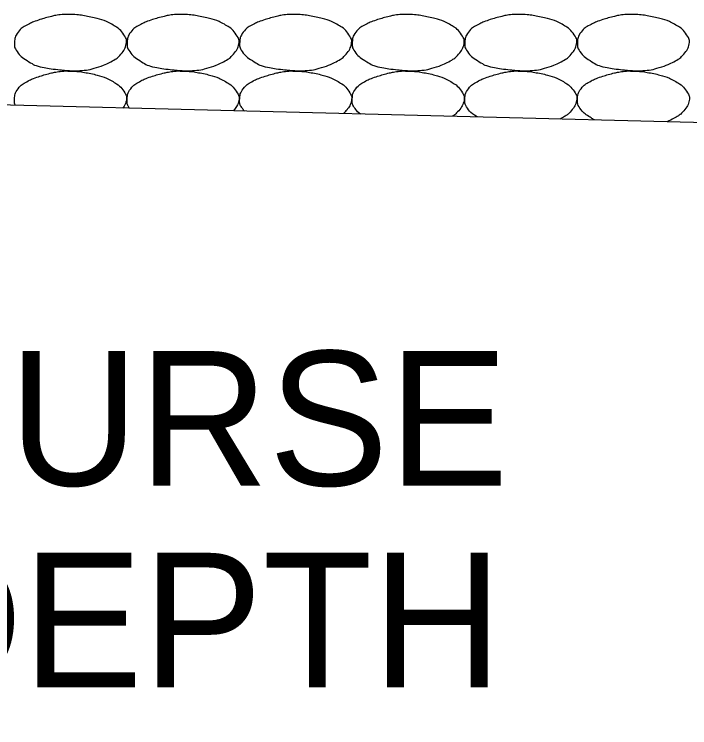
# Model space of a CAD drawing. Extents: x 1671357 to 13005564, y 567358 to 14261451.
# Drawn here: x 12758460.787 to 12758463.802, y 14259924.751 to 14259927.935 of the extents above; entities that cross this region are included whole.
import ezdxf

# ---------------------------------------------------------------- set-up
doc = ezdxf.new("R2010")
doc.units = 0
doc.layers.add('Default', color=7, linetype='Continuous')
doc.layers.add('R_Draft', color=7, linetype='Continuous')

msp = doc.modelspace()

# ---------------------------------------------------------------- linework, layer by layer
at = {"layer": 'Default'}
msp.add_line((12758474.8551, 14259927.1769), (12758456.7618, 14259927.6286), dxfattribs=at)
at = {"layer": 'R_Draft'}
for points in [[(12758461.038, 14259927.9331), (12758461.0673, 14259927.9335), (12758461.0967, 14259927.9291), (12758461.1619, 14259927.9158), (12758461.1948, 14259927.9049), (12758461.2502, 14259927.8752), (12758461.2654, 14259927.8591), (12758461.2864, 14259927.8276), (12758461.2898, 14259927.8167), (12758461.2847, 14259927.7883), (12758461.2749, 14259927.7696), (12758461.2507, 14259927.7426), (12758461.2414, 14259927.7355), (12758461.2099, 14259927.7176), (12758461.19, 14259927.708), (12758461.1397, 14259927.6921), (12758461.1113, 14259927.6849), (12758461.0674, 14259927.6822), (12758461.0527, 14259927.6821), (12758461.016, 14259927.6845), (12758460.994, 14259927.6867), (12758460.9478, 14259927.6917), (12758460.9239, 14259927.6955), (12758460.8804, 14259927.7056), (12758460.8635, 14259927.7161), (12758460.8262, 14259927.7395), (12758460.81, 14259927.7516), (12758460.7888, 14259927.7841), (12758460.7874, 14259927.7959), (12758460.789, 14259927.8233), (12758460.7924, 14259927.8396), (12758460.8158, 14259927.8707), (12758460.8286, 14259927.8791), (12758460.8572, 14259927.8939), (12758460.8701, 14259927.9004), (12758460.9039, 14259927.9118), (12758460.9237, 14259927.9178), (12758460.9566, 14259927.9264), (12758460.9692, 14259927.9291), (12758461.0006, 14259927.934), (12758461.0195, 14259927.9347), (12758461.038, 14259927.9331)], [(12758461.5405, 14259927.9331), (12758461.5698, 14259927.9335), (12758461.5991, 14259927.9291), (12758461.6643, 14259927.9158), (12758461.6973, 14259927.9049), (12758461.7526, 14259927.8752), (12758461.7678, 14259927.8591), (12758461.7888, 14259927.8276), (12758461.7922, 14259927.8167), (12758461.7871, 14259927.7883), (12758461.7773, 14259927.7696), (12758461.7531, 14259927.7426), (12758461.7439, 14259927.7355), (12758461.7123, 14259927.7176), (12758461.6925, 14259927.708), (12758461.6421, 14259927.6921), (12758461.6137, 14259927.6849), (12758461.5698, 14259927.6822), (12758461.5551, 14259927.6821), (12758461.5184, 14259927.6845), (12758461.4964, 14259927.6867), (12758461.4502, 14259927.6917), (12758461.4263, 14259927.6955), (12758461.3828, 14259927.7056), (12758461.366, 14259927.7161), (12758461.3286, 14259927.7395), (12758461.3124, 14259927.7516), (12758461.2912, 14259927.7841), (12758461.2898, 14259927.7959), (12758461.2914, 14259927.8233), (12758461.2948, 14259927.8396), (12758461.3182, 14259927.8707), (12758461.3311, 14259927.8791), (12758461.3596, 14259927.8939), (12758461.3725, 14259927.9004), (12758461.4063, 14259927.9118), (12758461.4261, 14259927.9178), (12758461.459, 14259927.9264), (12758461.4716, 14259927.9291), (12758461.503, 14259927.934), (12758461.5219, 14259927.9347), (12758461.5405, 14259927.9331)], [(12758462.0429, 14259927.9331), (12758462.0722, 14259927.9335), (12758462.1016, 14259927.9291), (12758462.1667, 14259927.9158), (12758462.1997, 14259927.9049), (12758462.255, 14259927.8752), (12758462.2702, 14259927.8591), (12758462.2912, 14259927.8276), (12758462.2946, 14259927.8167), (12758462.2895, 14259927.7883), (12758462.2797, 14259927.7696), (12758462.2555, 14259927.7426), (12758462.2463, 14259927.7355), (12758462.2147, 14259927.7176), (12758462.1949, 14259927.708), (12758462.1445, 14259927.6921), (12758462.1161, 14259927.6849), (12758462.0722, 14259927.6822), (12758462.0575, 14259927.6821), (12758462.0208, 14259927.6845), (12758461.9989, 14259927.6867), (12758461.9526, 14259927.6917), (12758461.9288, 14259927.6955), (12758461.8852, 14259927.7056), (12758461.8684, 14259927.7161), (12758461.831, 14259927.7395), (12758461.8149, 14259927.7516), (12758461.7937, 14259927.7841), (12758461.7922, 14259927.7959), (12758461.7938, 14259927.8233), (12758461.7972, 14259927.8396), (12758461.8206, 14259927.8707), (12758461.8335, 14259927.8791), (12758461.862, 14259927.8939), (12758461.8749, 14259927.9004), (12758461.9087, 14259927.9118), (12758461.9286, 14259927.9178), (12758461.9614, 14259927.9264), (12758461.974, 14259927.9291), (12758462.0054, 14259927.934), (12758462.0243, 14259927.9347), (12758462.0429, 14259927.9331)], [(12758462.5453, 14259927.9331), (12758462.5746, 14259927.9335), (12758462.604, 14259927.9291), (12758462.6691, 14259927.9158), (12758462.7021, 14259927.9049), (12758462.7575, 14259927.8752), (12758462.7726, 14259927.8591), (12758462.7936, 14259927.8276), (12758462.797, 14259927.8167), (12758462.7919, 14259927.7883), (12758462.7821, 14259927.7696), (12758462.7579, 14259927.7426), (12758462.7487, 14259927.7355), (12758462.7172, 14259927.7176), (12758462.6973, 14259927.708), (12758462.6469, 14259927.6921), (12758462.6186, 14259927.6849), (12758462.5746, 14259927.6822), (12758462.5599, 14259927.6821), (12758462.5233, 14259927.6845), (12758462.5013, 14259927.6867), (12758462.4551, 14259927.6917), (12758462.4312, 14259927.6955), (12758462.3877, 14259927.7056), (12758462.3708, 14259927.7161), (12758462.3334, 14259927.7395), (12758462.3173, 14259927.7516), (12758462.2961, 14259927.7841), (12758462.2946, 14259927.7959), (12758462.2962, 14259927.8233), (12758462.2996, 14259927.8396), (12758462.3231, 14259927.8707), (12758462.3359, 14259927.8791), (12758462.3644, 14259927.8939), (12758462.3774, 14259927.9004), (12758462.4111, 14259927.9118), (12758462.431, 14259927.9178), (12758462.4639, 14259927.9264), (12758462.4764, 14259927.9291), (12758462.5078, 14259927.934), (12758462.5267, 14259927.9347), (12758462.5453, 14259927.9331)], [(12758463.0477, 14259927.9331), (12758463.077, 14259927.9335), (12758463.1064, 14259927.9291), (12758463.1715, 14259927.9158), (12758463.2045, 14259927.9049), (12758463.2599, 14259927.8752), (12758463.275, 14259927.8591), (12758463.2961, 14259927.8276), (12758463.2995, 14259927.8167), (12758463.2944, 14259927.7883), (12758463.2846, 14259927.7696), (12758463.2604, 14259927.7426), (12758463.2511, 14259927.7355), (12758463.2196, 14259927.7176), (12758463.1997, 14259927.708), (12758463.1493, 14259927.6921), (12758463.121, 14259927.6849), (12758463.0771, 14259927.6822), (12758463.0623, 14259927.6821), (12758463.0257, 14259927.6845), (12758463.0037, 14259927.6867), (12758462.9575, 14259927.6917), (12758462.9336, 14259927.6955), (12758462.8901, 14259927.7056), (12758462.8732, 14259927.7161), (12758462.8358, 14259927.7395), (12758462.8197, 14259927.7516), (12758462.7985, 14259927.7841), (12758462.797, 14259927.7959), (12758462.7986, 14259927.8233), (12758462.802, 14259927.8396), (12758462.8255, 14259927.8707), (12758462.8383, 14259927.8791), (12758462.8669, 14259927.8939), (12758462.8798, 14259927.9004), (12758462.9136, 14259927.9118), (12758462.9334, 14259927.9178), (12758462.9663, 14259927.9264), (12758462.9789, 14259927.9291), (12758463.0102, 14259927.934), (12758463.0292, 14259927.9347), (12758463.0477, 14259927.9331)], [(12758463.5501, 14259927.9331), (12758463.5794, 14259927.9335), (12758463.6088, 14259927.9291), (12758463.6739, 14259927.9158), (12758463.7069, 14259927.9049), (12758463.7623, 14259927.8752), (12758463.7774, 14259927.8591), (12758463.7985, 14259927.8276), (12758463.8019, 14259927.8167), (12758463.7968, 14259927.7883), (12758463.787, 14259927.7696), (12758463.7628, 14259927.7426), (12758463.7535, 14259927.7355), (12758463.722, 14259927.7176), (12758463.7021, 14259927.708), (12758463.6517, 14259927.6921), (12758463.6234, 14259927.6849), (12758463.5795, 14259927.6822), (12758463.5648, 14259927.6821), (12758463.5281, 14259927.6845), (12758463.5061, 14259927.6867), (12758463.4599, 14259927.6917), (12758463.436, 14259927.6955), (12758463.3925, 14259927.7056), (12758463.3756, 14259927.7161), (12758463.3382, 14259927.7395), (12758463.3221, 14259927.7516), (12758463.3009, 14259927.7841), (12758463.2995, 14259927.7959), (12758463.301, 14259927.8233), (12758463.3045, 14259927.8396), (12758463.3279, 14259927.8707), (12758463.3407, 14259927.8791), (12758463.3693, 14259927.8939), (12758463.3822, 14259927.9004), (12758463.416, 14259927.9118), (12758463.4358, 14259927.9178), (12758463.4687, 14259927.9264), (12758463.4813, 14259927.9291), (12758463.5127, 14259927.934), (12758463.5316, 14259927.9347), (12758463.5501, 14259927.9331)], [(12758460.792, 14259927.5279), (12758460.7883, 14259927.5367), (12758460.7875, 14259927.5458), (12758460.789, 14259927.5707), (12758460.7924, 14259927.587), (12758460.8158, 14259927.6181), (12758460.8286, 14259927.6265), (12758460.8572, 14259927.6413), (12758460.8701, 14259927.6478), (12758460.9039, 14259927.6592), (12758460.9237, 14259927.6652), (12758460.9566, 14259927.6738), (12758460.9692, 14259927.6765), (12758461.0006, 14259927.6814), (12758461.0195, 14259927.6821), (12758461.038, 14259927.6805)], [(12758461.038, 14259927.6805), (12758461.0673, 14259927.6809), (12758461.0967, 14259927.6765), (12758461.1619, 14259927.6632), (12758461.1948, 14259927.6523), (12758461.2502, 14259927.6226), (12758461.2654, 14259927.6065), (12758461.2864, 14259927.575), (12758461.2898, 14259927.5641), (12758461.2857, 14259927.5414), (12758461.2802, 14259927.5283), (12758461.2721, 14259927.516)], [(12758461.302, 14259927.5152), (12758461.3008, 14259927.5169), (12758461.2996, 14259927.5187), (12758461.2912, 14259927.5315), (12758461.2898, 14259927.5433), (12758461.2914, 14259927.5707), (12758461.2948, 14259927.587), (12758461.3182, 14259927.6181), (12758461.3311, 14259927.6265), (12758461.3596, 14259927.6413), (12758461.3725, 14259927.6478), (12758461.4063, 14259927.6592), (12758461.4261, 14259927.6652), (12758461.459, 14259927.6738), (12758461.4716, 14259927.6765), (12758461.503, 14259927.6814), (12758461.5219, 14259927.6821), (12758461.5405, 14259927.6805)], [(12758461.5405, 14259927.6805), (12758461.5698, 14259927.6809), (12758461.5991, 14259927.6765), (12758461.6643, 14259927.6632), (12758461.6973, 14259927.6523), (12758461.7526, 14259927.6226), (12758461.7678, 14259927.6065), (12758461.7888, 14259927.575), (12758461.7922, 14259927.5641), (12758461.7873, 14259927.5369), (12758461.7785, 14259927.5194), (12758461.7652, 14259927.5037)], [(12758461.815, 14259927.5024), (12758461.8101, 14259927.5077), (12758461.8053, 14259927.5136), (12758461.7937, 14259927.5315), (12758461.7922, 14259927.5433), (12758461.7938, 14259927.5707), (12758461.7972, 14259927.587), (12758461.8206, 14259927.6181), (12758461.8335, 14259927.6265), (12758461.862, 14259927.6413), (12758461.8749, 14259927.6478), (12758461.9087, 14259927.6592), (12758461.9286, 14259927.6652), (12758461.9614, 14259927.6738), (12758461.974, 14259927.6765), (12758462.0054, 14259927.6814), (12758462.0243, 14259927.6821), (12758462.0429, 14259927.6805)], [(12758462.0429, 14259927.6805), (12758462.0722, 14259927.6809), (12758462.1016, 14259927.6765), (12758462.1667, 14259927.6632), (12758462.1997, 14259927.6523), (12758462.255, 14259927.6226), (12758462.2702, 14259927.6065), (12758462.2912, 14259927.575), (12758462.2946, 14259927.5641), (12758462.2895, 14259927.5357), (12758462.2797, 14259927.517), (12758462.2619, 14259927.4971), (12758462.2589, 14259927.4941), (12758462.2559, 14259927.4914)], [(12758462.3316, 14259927.4895), (12758462.3211, 14259927.4978), (12758462.3118, 14259927.5074), (12758462.2961, 14259927.5315), (12758462.2946, 14259927.5433), (12758462.2962, 14259927.5707), (12758462.2996, 14259927.587), (12758462.3231, 14259927.6181), (12758462.3359, 14259927.6265), (12758462.3644, 14259927.6413), (12758462.3774, 14259927.6478), (12758462.4111, 14259927.6592), (12758462.431, 14259927.6652), (12758462.4639, 14259927.6738), (12758462.4764, 14259927.6765), (12758462.5078, 14259927.6814), (12758462.5267, 14259927.6821), (12758462.5453, 14259927.6805)], [(12758462.5453, 14259927.6805), (12758462.5746, 14259927.6809), (12758462.604, 14259927.6765), (12758462.6691, 14259927.6632), (12758462.7021, 14259927.6523), (12758462.7575, 14259927.6226), (12758462.7726, 14259927.6065), (12758462.7936, 14259927.575), (12758462.797, 14259927.5641), (12758462.7919, 14259927.5357), (12758462.7821, 14259927.517), (12758462.7593, 14259927.4915), (12758462.7513, 14259927.485), (12758462.742, 14259927.4793)], [(12758462.8525, 14259927.4765), (12758462.8341, 14259927.4883), (12758462.8189, 14259927.5002), (12758462.7985, 14259927.5315), (12758462.797, 14259927.5433), (12758462.7986, 14259927.5707), (12758462.802, 14259927.587), (12758462.8255, 14259927.6181), (12758462.8383, 14259927.6265), (12758462.8669, 14259927.6413), (12758462.8798, 14259927.6478), (12758462.9136, 14259927.6592), (12758462.9334, 14259927.6652), (12758462.9663, 14259927.6738), (12758462.9789, 14259927.6765), (12758463.0102, 14259927.6814), (12758463.0292, 14259927.6821), (12758463.0477, 14259927.6805)], [(12758463.0477, 14259927.6805), (12758463.077, 14259927.6809), (12758463.1064, 14259927.6765), (12758463.1715, 14259927.6632), (12758463.2045, 14259927.6523), (12758463.2599, 14259927.6226), (12758463.275, 14259927.6065), (12758463.2961, 14259927.575), (12758463.2995, 14259927.5641), (12758463.2944, 14259927.5357), (12758463.2846, 14259927.517), (12758463.2604, 14259927.49), (12758463.2511, 14259927.4829), (12758463.2341, 14259927.4732), (12758463.2284, 14259927.4702), (12758463.2228, 14259927.4673)], [(12758463.3763, 14259927.4634), (12758463.3702, 14259927.4669), (12758463.3642, 14259927.4707), (12758463.3382, 14259927.4869), (12758463.3221, 14259927.499), (12758463.3009, 14259927.5315), (12758463.2995, 14259927.5433), (12758463.301, 14259927.5707), (12758463.3045, 14259927.587), (12758463.3279, 14259927.6181), (12758463.3407, 14259927.6265), (12758463.3693, 14259927.6413), (12758463.3822, 14259927.6478), (12758463.416, 14259927.6592), (12758463.4358, 14259927.6652), (12758463.4687, 14259927.6738), (12758463.4813, 14259927.6765), (12758463.5127, 14259927.6814), (12758463.5316, 14259927.6821), (12758463.5501, 14259927.6805)], [(12758463.5501, 14259927.6805), (12758463.5794, 14259927.6809), (12758463.6088, 14259927.6765), (12758463.6739, 14259927.6632), (12758463.7069, 14259927.6523), (12758463.7623, 14259927.6226), (12758463.7774, 14259927.6065), (12758463.7985, 14259927.575), (12758463.8019, 14259927.5641), (12758463.7968, 14259927.5357), (12758463.787, 14259927.517), (12758463.7628, 14259927.49), (12758463.7535, 14259927.4829), (12758463.728, 14259927.4684), (12758463.714, 14259927.4613), (12758463.6993, 14259927.4554)]]:
    msp.add_open_spline(points, degree=3, dxfattribs=at)

# ---------------------------------------------------------------- texts
for s, p in [('AGGREGATE BASE COURSE ', (12758451.8898, 14259925.8316)), ('(CLASS 7) - 7" COMP. DEPTH', (12758451.8898, 14259924.9315))]:
    msp.add_text(s, height=0.600057, dxfattribs=at).set_placement(p)

doc.saveas('drawing.dxf')
